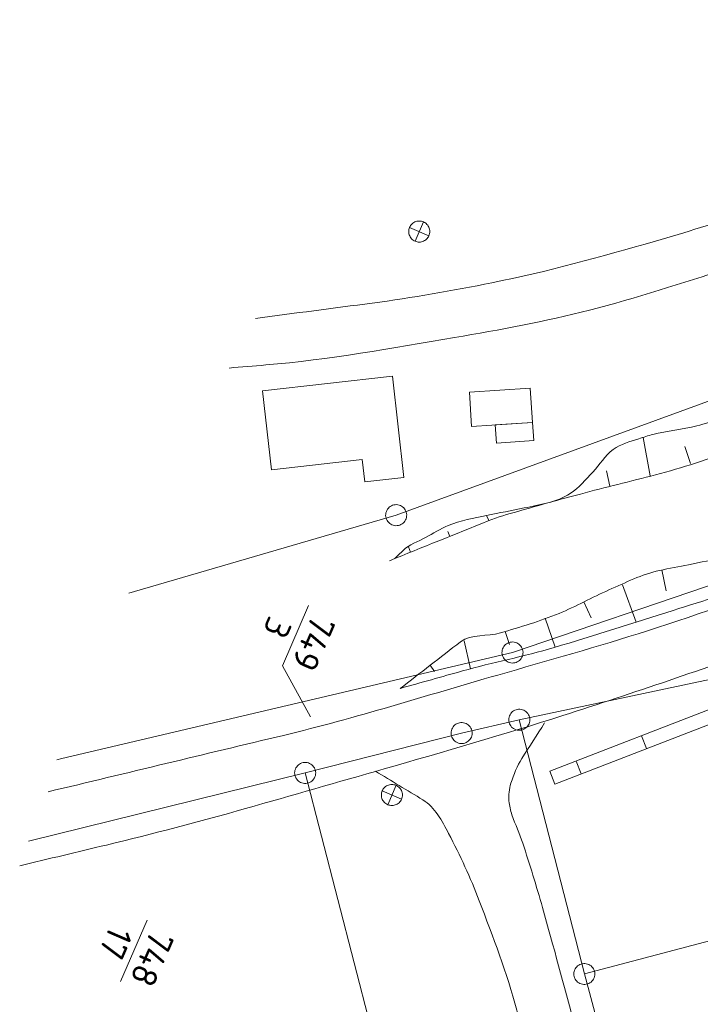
# Model space of a CAD drawing. Header units: metres. Extents: x 3425540 to 3446143, y 5432760 to 5444637.
# Tile 546 of 656: x 3437045 to 3437093, y 5444335 to 5444405. Entities that reach past the tile are written whole.
import ezdxf
from ezdxf.enums import TextEntityAlignment as Align

# ---------------------------------------------------------------- set-up
doc = ezdxf.new("R2010")
doc.units = ezdxf.units.M
for name, color, linetype, lineweight in [('B_Bestand', 9, 'Continuous', 18), ('B_Böschung', 9, 'Continuous', 18), ('B_Flurgrenzen', 9, 'Continuous', 18)]:
    doc.layers.add(name, color=color, linetype=linetype, lineweight=lineweight)
doc.styles.get("Standard").update_dxf_attribs({"font": 'isocpeur.ttf'})

msp = doc.modelspace()

# ---------------------------------------------------------------- linework, layer by layer
at = {"layer": 'B_Bestand'}
for p, q in [((3437073.72, 5444391.054), (3437073.125, 5444389.678)), ((3437072.734, 5444390.664), (3437074.111, 5444390.068)), ((3437156.884, 5444380.609), (3437082.713, 5444351.966)), ((3437157.244, 5444379.676), (3437083.073, 5444351.033)), ((3437089.607, 5444353.571), (3437089.257, 5444354.479)), ((3437084.943, 5444351.77), (3437084.592, 5444352.678)), ((3437083.068, 5444351.046), (3437082.718, 5444351.954)), ((3437071.772, 5444350.956), (3437071.177, 5444349.58)), ((3437070.786, 5444350.566), (3437072.163, 5444349.97))]:
    msp.add_line(p, q, dxfattribs=at)
for points in [[(3437073.125, 5444389.678), (3437073.198, 5444389.65), (3437073.274, 5444389.631), (3437073.352, 5444389.619), (3437073.43, 5444389.616), (3437073.509, 5444389.621), (3437073.586, 5444389.634), (3437073.662, 5444389.655), (3437073.735, 5444389.684), (3437073.804, 5444389.72), (3437073.87, 5444389.764), (3437073.93, 5444389.814), (3437073.985, 5444389.87), (3437074.034, 5444389.932), (3437074.076, 5444389.998), (3437074.111, 5444390.068), (3437074.138, 5444390.142), (3437074.158, 5444390.218), (3437074.169, 5444390.295), (3437074.172, 5444390.374), (3437074.168, 5444390.452), (3437074.154, 5444390.53), (3437074.133, 5444390.605), (3437074.104, 5444390.678), (3437074.068, 5444390.748), (3437074.024, 5444390.813), (3437073.974, 5444390.874), (3437073.918, 5444390.929), (3437073.857, 5444390.977), (3437073.791, 5444391.019), (3437073.72, 5444391.054), (3437073.647, 5444391.082), (3437073.571, 5444391.101), (3437073.493, 5444391.113), (3437073.414, 5444391.116), (3437073.336, 5444391.111), (3437073.259, 5444391.098), (3437073.183, 5444391.077), (3437073.11, 5444391.048), (3437073.041, 5444391.011), (3437072.975, 5444390.968), (3437072.915, 5444390.918), (3437072.86, 5444390.862), (3437072.811, 5444390.8), (3437072.769, 5444390.734), (3437072.734, 5444390.664), (3437072.707, 5444390.59), (3437072.687, 5444390.514), (3437072.676, 5444390.437), (3437072.672, 5444390.358), (3437072.677, 5444390.28), (3437072.691, 5444390.202), (3437072.712, 5444390.127), (3437072.741, 5444390.054), (3437072.777, 5444389.984), (3437072.82, 5444389.919), (3437072.87, 5444389.858), (3437072.926, 5444389.803), (3437072.988, 5444389.755), (3437073.054, 5444389.713), (3437073.124, 5444389.678)], [(3437062.255, 5444379.021), (3437071.517, 5444380.074), (3437072.336, 5444372.872), (3437069.536, 5444372.554), (3437069.355, 5444374.146)], [(3437069.355, 5444374.146), (3437062.893, 5444373.411), (3437062.255, 5444379.021)], [(3437076.989, 5444378.937), (3437081.326, 5444379.232), (3437081.492, 5444376.787)], [(3437081.492, 5444376.787), (3437077.155, 5444376.492), (3437076.989, 5444378.937)], [(3437081.492, 5444376.787), (3437078.84, 5444376.607), (3437078.928, 5444375.314)], [(3437078.928, 5444375.314), (3437081.58, 5444375.494), (3437081.492, 5444376.787)], [(3437071.177, 5444349.58), (3437071.25, 5444349.552), (3437071.326, 5444349.533), (3437071.404, 5444349.521), (3437071.482, 5444349.518), (3437071.561, 5444349.523), (3437071.638, 5444349.536), (3437071.714, 5444349.557), (3437071.787, 5444349.586), (3437071.856, 5444349.622), (3437071.922, 5444349.666), (3437071.982, 5444349.716), (3437072.037, 5444349.772), (3437072.086, 5444349.834), (3437072.128, 5444349.9), (3437072.163, 5444349.97), (3437072.19, 5444350.044), (3437072.21, 5444350.12), (3437072.221, 5444350.197), (3437072.224, 5444350.276), (3437072.22, 5444350.354), (3437072.206, 5444350.432), (3437072.185, 5444350.507), (3437072.156, 5444350.58), (3437072.12, 5444350.65), (3437072.076, 5444350.715), (3437072.026, 5444350.776), (3437071.97, 5444350.831), (3437071.909, 5444350.879), (3437071.843, 5444350.921), (3437071.772, 5444350.956), (3437071.699, 5444350.984), (3437071.623, 5444351.003), (3437071.545, 5444351.015), (3437071.466, 5444351.018), (3437071.388, 5444351.013), (3437071.311, 5444351), (3437071.235, 5444350.979), (3437071.162, 5444350.95), (3437071.093, 5444350.913), (3437071.027, 5444350.87), (3437070.967, 5444350.82), (3437070.912, 5444350.764), (3437070.863, 5444350.702), (3437070.821, 5444350.636), (3437070.786, 5444350.566), (3437070.759, 5444350.492), (3437070.739, 5444350.416), (3437070.728, 5444350.339), (3437070.724, 5444350.26), (3437070.729, 5444350.182), (3437070.743, 5444350.104), (3437070.764, 5444350.029), (3437070.793, 5444349.956), (3437070.829, 5444349.886), (3437070.872, 5444349.821), (3437070.922, 5444349.76), (3437070.978, 5444349.705), (3437071.04, 5444349.657), (3437071.106, 5444349.615), (3437071.176, 5444349.58)]]:
    msp.add_lwpolyline(points, dxfattribs=at)
for points, knots in [([(3437061.752, 5444384.19), (3437064.524, 5444384.552), (3437067.296, 5444384.914), (3437070.068, 5444385.275), (3437072.929, 5444385.648), (3437075.768, 5444386.157), (3437078.601, 5444386.722), (3437082.534, 5444387.507), (3437086.385, 5444388.583), (3437090.243, 5444389.687), (3437094.546, 5444390.919), (3437098.747, 5444392.387), (3437102.969, 5444393.884), (3437105.6, 5444394.817), (3437108.085, 5444395.987), (3437110.562, 5444397.356), (3437112.842, 5444398.617), (3437114.731, 5444400.303), (3437116.347, 5444402.42), (3437117.673, 5444404.158), (3437118.579, 5444405.983), (3437119.312, 5444407.99), (3437119.887, 5444409.564), (3437120.487, 5444411.119), (3437120.613, 5444412.764), (3437120.839, 5444415.721), (3437121.029, 5444418.677), (3437121.184, 5444421.636), (3437121.455, 5444426.82), (3437121.65, 5444432.008), (3437121.978, 5444437.189), (3437122.251, 5444441.497), (3437122.576, 5444445.802), (3437122.917, 5444450.105), (3437123.378, 5444455.918), (3437123.81, 5444461.734), (3437124.363, 5444467.538), (3437124.508, 5444469.057), (3437124.652, 5444470.576), (3437124.797, 5444472.095)], [0, 0, 0, 0, 0.064893, 0.064893, 0.064893, 0.131863, 0.131863, 0.131863, 0.224823, 0.224823, 0.224823, 0.328511, 0.328511, 0.328511, 0.393116, 0.393116, 0.393116, 0.452607, 0.452607, 0.452607, 0.501433, 0.501433, 0.501433, 0.53972, 0.53972, 0.53972, 0.608513, 0.608513, 0.608513, 0.729016, 0.729016, 0.729016, 0.829222, 0.829222, 0.829222, 0.964579, 0.964579, 0.964579, 1, 1, 1, 1]), ([(3437127.761, 5444471.878), (3437127.351, 5444466.863), (3437126.942, 5444461.848), (3437126.532, 5444456.832), (3437126.266, 5444453.575), (3437125.878, 5444450.327), (3437125.664, 5444447.066), (3437125.438, 5444443.619), (3437125.229, 5444440.17), (3437125.014, 5444436.722), (3437124.82, 5444433.619), (3437124.627, 5444430.516), (3437124.437, 5444427.413), (3437124.29, 5444425.005), (3437124.232, 5444422.592), (3437124.148, 5444420.18), (3437124.104, 5444418.927), (3437124.112, 5444417.672), (3437124.076, 5444416.418), (3437124.036, 5444415.015), (3437123.876, 5444413.62), (3437123.715, 5444412.223), (3437123.545, 5444410.749), (3437123.257, 5444409.305), (3437122.774, 5444407.882), (3437122.252, 5444406.346), (3437121.487, 5444404.967), (3437120.68, 5444403.567), (3437119.829, 5444402.092), (3437118.929, 5444400.71), (3437117.86, 5444399.372), (3437116.648, 5444397.856), (3437115.285, 5444396.548), (3437113.666, 5444395.466), (3437111.336, 5444393.909), (3437108.941, 5444392.613), (3437106.363, 5444391.632), (3437102.725, 5444390.248), (3437099.09, 5444388.936), (3437095.392, 5444387.744), (3437092.128, 5444386.692), (3437088.882, 5444385.629), (3437085.557, 5444384.778), (3437082.38, 5444383.966), (3437079.17, 5444383.368), (3437075.94, 5444382.825), (3437071.467, 5444382.073), (3437067.005, 5444381.249), (3437062.49, 5444380.872), (3437061.622, 5444380.8), (3437060.755, 5444380.728), (3437059.887, 5444380.655)], [0, 0, 0, 0, 0.110997, 0.110997, 0.110997, 0.183087, 0.183087, 0.183087, 0.259293, 0.259293, 0.259293, 0.327871, 0.327871, 0.327871, 0.381095, 0.381095, 0.381095, 0.408761, 0.408761, 0.408761, 0.439719, 0.439719, 0.439719, 0.472379, 0.472379, 0.472379, 0.507644, 0.507644, 0.507644, 0.54481, 0.54481, 0.54481, 0.58695, 0.58695, 0.58695, 0.647597, 0.647597, 0.647597, 0.733179, 0.733179, 0.733179, 0.808709, 0.808709, 0.808709, 0.880864, 0.880864, 0.880864, 0.980795, 0.980795, 0.980795, 1, 1, 1, 1]), ([(3437204.363, 5444397.596), (3437203.66, 5444397.807), (3437202.957, 5444398.018), (3437202.254, 5444398.228), (3437201.205, 5444398.542), (3437200.108, 5444398.638), (3437199.019, 5444398.791), (3437197.543, 5444398.999), (3437196.066, 5444399.177), (3437194.588, 5444399.213), (3437192.621, 5444399.261), (3437190.647, 5444399.078), (3437188.681, 5444398.791), (3437185.741, 5444398.362), (3437182.837, 5444397.922), (3437179.96, 5444397.243), (3437178.346, 5444396.862), (3437176.746, 5444396.436), (3437175.136, 5444396.048), (3437171.936, 5444395.278), (3437168.698, 5444394.676), (3437165.501, 5444393.867), (3437163.895, 5444393.461), (3437162.348, 5444392.834), (3437160.86, 5444392.108), (3437158.324, 5444390.872), (3437155.799, 5444389.616), (3437153.264, 5444388.38), (3437150.766, 5444387.162), (3437148.273, 5444385.934), (3437145.766, 5444384.735), (3437142.98, 5444383.404), (3437140.076, 5444382.335), (3437137.257, 5444381.077), (3437133.138, 5444379.24), (3437129.073, 5444377.281), (3437124.95, 5444375.449), (3437120.078, 5444373.285), (3437115.178, 5444371.188), (3437110.202, 5444369.27), (3437107.218, 5444368.12), (3437104.211, 5444367.04), (3437101.201, 5444365.963), (3437097.368, 5444364.592), (3437093.548, 5444363.186), (3437089.667, 5444361.953), (3437086.134, 5444360.831), (3437082.569, 5444359.829), (3437079.008, 5444358.804), (3437073.929, 5444357.343), (3437068.886, 5444355.743), (3437063.747, 5444354.512), (3437058.168, 5444353.176), (3437052.588, 5444351.839), (3437047.009, 5444350.502)], [0, 0, 0, 0, 0.013256, 0.013256, 0.013256, 0.033026, 0.033026, 0.033026, 0.059825, 0.059825, 0.059825, 0.09548, 0.09548, 0.09548, 0.148809, 0.148809, 0.148809, 0.178731, 0.178731, 0.178731, 0.238209, 0.238209, 0.238209, 0.268092, 0.268092, 0.268092, 0.319037, 0.319037, 0.319037, 0.369232, 0.369232, 0.369232, 0.424997, 0.424997, 0.424997, 0.506476, 0.506476, 0.506476, 0.602749, 0.602749, 0.602749, 0.660484, 0.660484, 0.660484, 0.734006, 0.734006, 0.734006, 0.800924, 0.800924, 0.800924, 0.896372, 0.896372, 0.896372, 1, 1, 1, 1]), ([(3437158.463, 5444386.065), (3437156.799, 5444385.268), (3437155.134, 5444384.471), (3437153.47, 5444383.673), (3437151.428, 5444382.695), (3437149.452, 5444381.583), (3437147.422, 5444380.578), (3437144.646, 5444379.204), (3437141.849, 5444377.874), (3437139.002, 5444376.653), (3437134.971, 5444374.924), (3437130.913, 5444373.271), (3437126.835, 5444371.658), (3437122.398, 5444369.904), (3437117.958, 5444368.161), (3437113.497, 5444366.468), (3437108.594, 5444364.608), (3437103.667, 5444362.817), (3437098.729, 5444361.051), (3437093.727, 5444359.263), (3437088.706, 5444357.536), (3437083.644, 5444355.924), (3437079.423, 5444354.58), (3437075.174, 5444353.341), (3437070.915, 5444352.125), (3437064.345, 5444350.249), (3437057.797, 5444348.292), (3437051.153, 5444346.708), (3437049.092, 5444346.217), (3437047.031, 5444345.726), (3437044.97, 5444345.234)], [0, 0, 0, 0, 0.045801, 0.045801, 0.045801, 0.102006, 0.102006, 0.102006, 0.178859, 0.178859, 0.178859, 0.287666, 0.287666, 0.287666, 0.406067, 0.406067, 0.406067, 0.536199, 0.536199, 0.536199, 0.668005, 0.668005, 0.668005, 0.777899, 0.777899, 0.777899, 0.947416, 0.947416, 0.947416, 1, 1, 1, 1]), ([(3437092.748, 5444282.568), (3437092.864, 5444283.884), (3437092.979, 5444285.2), (3437093.095, 5444286.516), (3437093.212, 5444287.85), (3437093.393, 5444289.194), (3437093.306, 5444290.527), (3437093.25, 5444291.373), (3437093.125, 5444292.216), (3437093.024, 5444293.06), (3437092.753, 5444295.314), (3437092.632, 5444297.589), (3437092.179, 5444299.814), (3437091.357, 5444303.849), (3437090.455, 5444307.861), (3437089.584, 5444311.882), (3437088.812, 5444315.447), (3437088.045, 5444319.013), (3437087.263, 5444322.576), (3437086.426, 5444326.393), (3437085.429, 5444330.173), (3437084.453, 5444333.957), (3437083.737, 5444336.735), (3437082.976, 5444339.498), (3437082.202, 5444342.26), (3437081.771, 5444343.796), (3437081.283, 5444345.315), (3437080.796, 5444346.833), (3437080.576, 5444347.521), (3437080.263, 5444348.164), (3437080.023, 5444348.857), (3437079.911, 5444349.179), (3437079.846, 5444349.512), (3437079.812, 5444349.842), (3437079.769, 5444350.26), (3437079.819, 5444350.692), (3437079.953, 5444351.108), (3437080.155, 5444351.736), (3437080.382, 5444352.327), (3437080.727, 5444352.867), (3437081.266, 5444353.712), (3437081.805, 5444354.556), (3437082.344, 5444355.4)], [0, 0, 0, 0, 0.052768, 0.052768, 0.052768, 0.106246, 0.106246, 0.106246, 0.14018, 0.14018, 0.14018, 0.230807, 0.230807, 0.230807, 0.395159, 0.395159, 0.395159, 0.540859, 0.540859, 0.540859, 0.696941, 0.696941, 0.696941, 0.811482, 0.811482, 0.811482, 0.875182, 0.875182, 0.875182, 0.904029, 0.904029, 0.904029, 0.917441, 0.917441, 0.917441, 0.934401, 0.934401, 0.934401, 0.959988, 0.959988, 0.959988, 1, 1, 1, 1]), ([(3437107.438, 5444171.744), (3437106.647, 5444172.115), (3437105.855, 5444172.485), (3437105.064, 5444172.855), (3437104.701, 5444173.025), (3437104.315, 5444173.138), (3437103.939, 5444173.277), (3437103.66, 5444173.381), (3437103.375, 5444173.491), (3437103.095, 5444173.559), (3437102.916, 5444173.603), (3437102.751, 5444173.419), (3437102.602, 5444173.277), (3437101.92, 5444172.626), (3437101.438, 5444171.985), (3437100.985, 5444171.237), (3437100.558, 5444170.532), (3437100.347, 5444169.713), (3437099.859, 5444169.056), (3437099.291, 5444168.292), (3437098.699, 5444167.547), (3437098.101, 5444166.804), (3437097.546, 5444166.116), (3437097.023, 5444165.407), (3437096.413, 5444164.764), (3437094.443, 5444162.686), (3437092.186, 5444160.942), (3437090.015, 5444159.087), (3437089.229, 5444158.415), (3437088.459, 5444157.732), (3437087.624, 5444157.117), (3437086.339, 5444156.172), (3437084.931, 5444155.441), (3437083.545, 5444154.655), (3437083.014, 5444154.354), (3437082.492, 5444154.048), (3437081.927, 5444153.81), (3437081.107, 5444153.466), (3437080.252, 5444153.272), (3437079.395, 5444153.036), (3437078.671, 5444152.837), (3437077.947, 5444152.639), (3437077.215, 5444152.544), (3437075.826, 5444152.364), (3437074.391, 5444152.664), (3437072.995, 5444152.966), (3437071.405, 5444153.31), (3437069.865, 5444153.69), (3437068.353, 5444154.303), (3437066.994, 5444154.855), (3437065.741, 5444155.528), (3437064.484, 5444156.273), (3437063.461, 5444156.879), (3437062.512, 5444157.534), (3437061.601, 5444158.313), (3437060.597, 5444159.172), (3437059.777, 5444160.147), (3437059.069, 5444161.268), (3437058.09, 5444162.818), (3437057.384, 5444164.408), (3437056.748, 5444166.123), (3437056.284, 5444167.375), (3437055.896, 5444168.627), (3437055.763, 5444169.923), (3437055.603, 5444171.482), (3437055.688, 5444173.087), (3437055.973, 5444174.637), (3437056.26, 5444176.202), (3437056.547, 5444177.765), (3437057.028, 5444179.28), (3437057.693, 5444181.376), (3437058.42, 5444183.446), (3437059.068, 5444185.543), (3437060.826, 5444191.231), (3437062.581, 5444196.92), (3437064.341, 5444202.607), (3437067.501, 5444212.819), (3437070.681, 5444223.025), (3437073.826, 5444233.241), (3437075.642, 5444239.141), (3437077.385, 5444245.063), (3437079.172, 5444250.971), (3437082.091, 5444260.622), (3437085.033, 5444270.266), (3437087.961, 5444279.914), (3437088.493, 5444281.668), (3437088.998, 5444283.42), (3437089.508, 5444285.191), (3437089.846, 5444286.365), (3437090.12, 5444287.578), (3437090.141, 5444288.78), (3437090.19, 5444291.6), (3437089.712, 5444294.484), (3437089.085, 5444297.265), (3437088.101, 5444301.629), (3437087.113, 5444305.989), (3437086.131, 5444310.352), (3437085.404, 5444313.578), (3437084.679, 5444316.805), (3437083.952, 5444320.031), (3437082.828, 5444325.02), (3437081.623, 5444329.986), (3437080.365, 5444334.947), (3437079.689, 5444337.612), (3437078.664, 5444340.162), (3437077.694, 5444342.742), (3437077.075, 5444344.389), (3437076.33, 5444345.956), (3437075.513, 5444347.527), (3437075.045, 5444348.427), (3437074.544, 5444349.4), (3437073.685, 5444349.919), (3437072.56, 5444350.6), (3437071.434, 5444351.28), (3437070.309, 5444351.96)], [0, 0, 0, 0, 0.010054, 0.010054, 0.010054, 0.014663, 0.014663, 0.014663, 0.018076, 0.018076, 0.018076, 0.020255, 0.020255, 0.020255, 0.03024, 0.03024, 0.03024, 0.039655, 0.039655, 0.039655, 0.050614, 0.050614, 0.050614, 0.060771, 0.060771, 0.060771, 0.093581, 0.093581, 0.093581, 0.105464, 0.105464, 0.105464, 0.12374, 0.12374, 0.12374, 0.130742, 0.130742, 0.130742, 0.140897, 0.140897, 0.140897, 0.14947, 0.14947, 0.14947, 0.165738, 0.165738, 0.165738, 0.184268, 0.184268, 0.184268, 0.200922, 0.200922, 0.200922, 0.214469, 0.214469, 0.214469, 0.229396, 0.229396, 0.229396, 0.250037, 0.250037, 0.250037, 0.265095, 0.265095, 0.265095, 0.283195, 0.283195, 0.283195, 0.301459, 0.301459, 0.301459, 0.326725, 0.326725, 0.326725, 0.395234, 0.395234, 0.395234, 0.518245, 0.518245, 0.518245, 0.589278, 0.589278, 0.589278, 0.705305, 0.705305, 0.705305, 0.726399, 0.726399, 0.726399, 0.740378, 0.740378, 0.740378, 0.773176, 0.773176, 0.773176, 0.824639, 0.824639, 0.824639, 0.862695, 0.862695, 0.862695, 0.921542, 0.921542, 0.921542, 0.953149, 0.953149, 0.953149, 0.97332, 0.97332, 0.97332, 0.984868, 0.984868, 0.984868, 1, 1, 1, 1])]:
    msp.add_open_spline(points, degree=3, knots=knots, dxfattribs=at)
at = {"layer": 'B_Böschung'}
for p, q in [((3437089.862, 5444372.991), (3437089.361, 5444375.719)), ((3437092.729, 5444373.862), (3437092.333, 5444375.078)), ((3437086.992, 5444372.237), (3437086.76, 5444373.341)), ((3437078.378, 5444369.792), (3437078.223, 5444370.164)), ((3437075.595, 5444368.672), (3437075.457, 5444369.014)), ((3437072.811, 5444367.552), (3437072.657, 5444367.936)), ((3437071.294, 5444366.942), (3437071.679, 5444367.097)), ((3437090.703, 5444366.281), (3437090.995, 5444364.809)), ((3437087.895, 5444365.232), (3437088.866, 5444362.572)), ((3437085.151, 5444364.024), (3437085.676, 5444362.882)), ((3437082.391, 5444362.86), (3437083.107, 5444360.788)), ((3437079.545, 5444361.911), (3437079.861, 5444360.967)), ((3437076.625, 5444361.232), (3437077.083, 5444359.243)), ((3437074.203, 5444359.502), (3437074.513, 5444359.064)), ((3437072.055, 5444357.838), (3437072.076, 5444357.854))]:
    msp.add_line(p, q, dxfattribs=at)
for points, knots in [([(3437236.573, 5444511.625), (3437235.987, 5444511.447), (3437235.402, 5444511.269), (3437234.816, 5444511.09), (3437233.799, 5444510.781), (3437233.092, 5444509.776), (3437232.524, 5444508.874), (3437231.98, 5444508.011), (3437231.462, 5444507.136), (3437230.92, 5444506.275), (3437230.39, 5444505.432), (3437229.841, 5444504.602), (3437229.315, 5444503.753), (3437228.816, 5444502.947), (3437228.443, 5444502.065), (3437228.169, 5444501.155), (3437227.667, 5444499.486), (3437227.25, 5444497.808), (3437226.871, 5444496.111), (3437226.542, 5444494.637), (3437226.228, 5444493.162), (3437225.954, 5444491.679), (3437225.692, 5444490.266), (3437225.683, 5444488.815), (3437225.419, 5444487.399), (3437225.125, 5444485.822), (3437224.668, 5444484.29), (3437224.2, 5444482.751), (3437223.835, 5444481.551), (3437223.459, 5444480.367), (3437222.901, 5444479.235), (3437222.084, 5444477.576), (3437221.07, 5444476.066), (3437219.998, 5444474.573), (3437218.446, 5444472.414), (3437216.921, 5444470.255), (3437215.191, 5444468.244), (3437213.542, 5444466.327), (3437211.871, 5444464.437), (3437210.149, 5444462.589), (3437207.772, 5444460.04), (3437205.407, 5444457.481), (3437202.985, 5444454.975), (3437200.269, 5444452.165), (3437197.527, 5444449.379), (3437194.811, 5444446.568), (3437191.67, 5444443.317), (3437188.528, 5444440.065), (3437185.415, 5444436.786), (3437183.645, 5444434.922), (3437181.905, 5444433.029), (3437180.156, 5444431.146), (3437178.77, 5444429.654), (3437177.423, 5444428.126), (3437176.031, 5444426.637), (3437173.877, 5444424.333), (3437171.542, 5444422.214), (3437169.231, 5444420.065), (3437167.118, 5444418.101), (3437164.962, 5444416.2), (3437162.75, 5444414.344), (3437160.822, 5444412.727), (3437158.824, 5444411.212), (3437156.715, 5444409.835), (3437154.672, 5444408.502), (3437152.588, 5444407.254), (3437150.451, 5444406.09), (3437148.019, 5444404.765), (3437145.537, 5444403.537), (3437143.117, 5444402.193), (3437140.764, 5444400.887), (3437138.441, 5444399.527), (3437136.089, 5444398.219), (3437133.093, 5444396.554), (3437130.093, 5444394.899), (3437127.033, 5444393.353), (3437123.89, 5444391.766), (3437120.646, 5444390.391), (3437117.484, 5444388.844), (3437115.335, 5444387.793), (3437113.191, 5444386.734), (3437111.066, 5444385.635), (3437110.448, 5444385.316), (3437109.846, 5444384.968), (3437109.233, 5444384.641), (3437107.625, 5444383.785), (3437105.888, 5444383.164), (3437104.344, 5444382.195), (3437103.344, 5444381.568), (3437102.358, 5444380.92), (3437101.364, 5444380.284), (3437100.525, 5444379.748), (3437099.686, 5444379.211), (3437098.843, 5444378.679), (3437098.11, 5444378.217), (3437097.288, 5444377.92), (3437096.475, 5444377.609), (3437095.394, 5444377.195), (3437094.306, 5444376.828), (3437093.19, 5444376.539), (3437092.159, 5444376.272), (3437091.089, 5444376.194), (3437090.058, 5444375.928), (3437089.722, 5444375.842), (3437089.395, 5444375.731), (3437089.065, 5444375.622), (3437088.434, 5444375.414), (3437087.778, 5444375.265), (3437087.231, 5444374.858), (3437086.635, 5444374.416), (3437086.283, 5444373.771), (3437085.78, 5444373.253), (3437085.265, 5444372.723), (3437084.827, 5444372.137), (3437084.18, 5444371.722), (3437083.172, 5444371.076), (3437082.013, 5444370.934), (3437080.887, 5444370.694), (3437080, 5444370.505), (3437079.108, 5444370.359), (3437078.223, 5444370.164), (3437077.298, 5444369.961), (3437076.36, 5444369.808), (3437075.48, 5444369.437), (3437074.918, 5444369.2), (3437074.406, 5444368.886), (3437073.875, 5444368.596), (3437073.333, 5444368.3), (3437072.71, 5444368.111), (3437072.271, 5444367.679), (3437072.074, 5444367.485), (3437071.876, 5444367.291), (3437071.679, 5444367.097)], [0, 0, 0, 0, 0.008033, 0.008033, 0.008033, 0.021976, 0.021976, 0.021976, 0.035334, 0.035334, 0.035334, 0.048409, 0.048409, 0.048409, 0.060828, 0.060828, 0.060828, 0.083607, 0.083607, 0.083607, 0.103402, 0.103402, 0.103402, 0.122267, 0.122267, 0.122267, 0.143283, 0.143283, 0.143283, 0.159677, 0.159677, 0.159677, 0.183697, 0.183697, 0.183697, 0.218457, 0.218457, 0.218457, 0.251593, 0.251593, 0.251593, 0.297317, 0.297317, 0.297317, 0.348601, 0.348601, 0.348601, 0.407924, 0.407924, 0.407924, 0.441651, 0.441651, 0.441651, 0.46838, 0.46838, 0.46838, 0.50974, 0.50974, 0.50974, 0.54755, 0.54755, 0.54755, 0.580499, 0.580499, 0.580499, 0.612418, 0.612418, 0.612418, 0.648742, 0.648742, 0.648742, 0.684053, 0.684053, 0.684053, 0.729017, 0.729017, 0.729017, 0.775203, 0.775203, 0.775203, 0.806586, 0.806586, 0.806586, 0.815706, 0.815706, 0.815706, 0.839616, 0.839616, 0.839616, 0.855099, 0.855099, 0.855099, 0.86817, 0.86817, 0.86817, 0.879535, 0.879535, 0.879535, 0.894645, 0.894645, 0.894645, 0.908602, 0.908602, 0.908602, 0.913146, 0.913146, 0.913146, 0.921836, 0.921836, 0.921836, 0.931299, 0.931299, 0.931299, 0.940984, 0.940984, 0.940984, 0.956072, 0.956072, 0.956072, 0.967952, 0.967952, 0.967952, 0.980363, 0.980363, 0.980363, 0.988288, 0.988288, 0.988288, 0.996369, 0.996369, 0.996369, 1, 1, 1, 1]), ([(3437236.66, 5444510.32), (3437236.635, 5444509.836), (3437236.609, 5444509.352), (3437236.584, 5444508.868), (3437236.549, 5444508.2), (3437236.153, 5444507.598), (3437235.972, 5444506.957), (3437235.795, 5444506.33), (3437235.756, 5444505.662), (3437235.514, 5444505.046), (3437235.219, 5444504.295), (3437234.756, 5444503.635), (3437234.292, 5444502.983), (3437233.709, 5444502.165), (3437233.117, 5444501.356), (3437232.535, 5444500.538), (3437231.993, 5444499.778), (3437231.458, 5444499.017), (3437230.93, 5444498.245), (3437230.407, 5444497.481), (3437230.053, 5444496.619), (3437229.784, 5444495.723), (3437229.557, 5444494.967), (3437229.417, 5444494.205), (3437229.326, 5444493.43), (3437229.242, 5444492.719), (3437229.27, 5444491.999), (3437229.173, 5444491.29), (3437229.032, 5444490.26), (3437228.853, 5444489.237), (3437228.562, 5444488.234), (3437228.059, 5444486.503), (3437227.49, 5444484.814), (3437226.883, 5444483.123), (3437226.522, 5444482.12), (3437226.153, 5444481.126), (3437225.737, 5444480.143), (3437225.025, 5444478.461), (3437224.178, 5444476.853), (3437223.293, 5444475.252), (3437222.64, 5444474.071), (3437222.001, 5444472.878), (3437221.158, 5444471.83), (3437220.397, 5444470.884), (3437219.632, 5444469.943), (3437218.866, 5444469.002), (3437218.077, 5444468.034), (3437217.286, 5444467.067), (3437216.498, 5444466.098), (3437215.657, 5444465.065), (3437214.818, 5444464.028), (3437214.07, 5444462.923), (3437213.383, 5444461.909), (3437212.809, 5444460.827), (3437212.16, 5444459.79), (3437211.387, 5444458.556), (3437210.671, 5444457.286), (3437209.792, 5444456.121), (3437208.809, 5444454.819), (3437207.716, 5444453.616), (3437206.66, 5444452.377), (3437205.675, 5444451.223), (3437204.722, 5444450.044), (3437203.68, 5444448.938), (3437202.285, 5444447.458), (3437200.753, 5444446.123), (3437199.257, 5444444.75), (3437198.22, 5444443.799), (3437197.157, 5444442.877), (3437196.125, 5444441.922), (3437195.279, 5444441.14), (3437194.511, 5444440.274), (3437193.68, 5444439.477), (3437192.69, 5444438.528), (3437191.53, 5444437.767), (3437190.548, 5444436.802), (3437189.916, 5444436.181), (3437189.342, 5444435.51), (3437188.791, 5444434.815), (3437188.077, 5444433.915), (3437187.364, 5444433.019), (3437186.728, 5444432.064), (3437186.156, 5444431.205), (3437185.615, 5444430.328), (3437185.048, 5444429.466), (3437184.422, 5444428.516), (3437183.791, 5444427.571), (3437183.138, 5444426.637), (3437182.453, 5444425.658), (3437181.691, 5444424.731), (3437180.846, 5444423.886), (3437179.945, 5444422.986), (3437179.028, 5444422.108), (3437178.107, 5444421.23), (3437176.893, 5444420.074), (3437175.682, 5444418.919), (3437174.44, 5444417.791), (3437173.054, 5444416.533), (3437171.554, 5444415.41), (3437170.009, 5444414.352), (3437166.664, 5444412.062), (3437163.289, 5444409.838), (3437159.848, 5444407.704), (3437156.229, 5444405.46), (3437152.599, 5444403.241), (3437148.938, 5444401.066), (3437146.064, 5444399.359), (3437143.176, 5444397.678), (3437140.229, 5444396.099), (3437136.621, 5444394.167), (3437132.889, 5444392.486), (3437129.251, 5444390.613), (3437126.859, 5444389.382), (3437124.467, 5444388.154), (3437122.146, 5444386.792), (3437121.018, 5444386.13), (3437119.966, 5444385.352), (3437118.861, 5444384.653), (3437117.863, 5444384.023), (3437116.873, 5444383.386), (3437115.824, 5444382.834), (3437114.281, 5444382.022), (3437112.655, 5444381.407), (3437111.012, 5444380.847), (3437109.662, 5444380.388), (3437108.313, 5444379.929), (3437106.963, 5444379.47), (3437105.461, 5444378.96), (3437103.957, 5444378.453), (3437102.455, 5444377.942), (3437101.492, 5444377.615), (3437100.562, 5444377.199), (3437099.629, 5444376.795), (3437098.343, 5444376.238), (3437097.19, 5444375.406), (3437095.885, 5444374.885), (3437094.043, 5444374.149), (3437092.154, 5444373.559), (3437090.24, 5444373.055), (3437088.462, 5444372.587), (3437086.675, 5444372.164), (3437084.9, 5444371.688), (3437083.41, 5444371.289), (3437081.924, 5444370.88), (3437080.441, 5444370.454), (3437079.727, 5444370.249), (3437079.011, 5444370.046), (3437078.322, 5444369.769), (3437075.979, 5444368.827), (3437073.637, 5444367.885), (3437071.294, 5444366.942)], [0, 0, 0, 0, 0.006334, 0.006334, 0.006334, 0.015075, 0.015075, 0.015075, 0.023636, 0.023636, 0.023636, 0.034081, 0.034081, 0.034081, 0.047196, 0.047196, 0.047196, 0.059389, 0.059389, 0.059389, 0.071457, 0.071457, 0.071457, 0.081643, 0.081643, 0.081643, 0.090989, 0.090989, 0.090989, 0.104565, 0.104565, 0.104565, 0.128, 0.128, 0.128, 0.141908, 0.141908, 0.141908, 0.165726, 0.165726, 0.165726, 0.183297, 0.183297, 0.183297, 0.199154, 0.199154, 0.199154, 0.215477, 0.215477, 0.215477, 0.232889, 0.232889, 0.232889, 0.248873, 0.248873, 0.248873, 0.267896, 0.267896, 0.267896, 0.28916, 0.28916, 0.28916, 0.308983, 0.308983, 0.308983, 0.335517, 0.335517, 0.335517, 0.3539, 0.3539, 0.3539, 0.368962, 0.368962, 0.368962, 0.386905, 0.386905, 0.386905, 0.398459, 0.398459, 0.398459, 0.413439, 0.413439, 0.413439, 0.426916, 0.426916, 0.426916, 0.441786, 0.441786, 0.441786, 0.457384, 0.457384, 0.457384, 0.474004, 0.474004, 0.474004, 0.495904, 0.495904, 0.495904, 0.520338, 0.520338, 0.520338, 0.573234, 0.573234, 0.573234, 0.628865, 0.628865, 0.628865, 0.67254, 0.67254, 0.67254, 0.726002, 0.726002, 0.726002, 0.761144, 0.761144, 0.761144, 0.778221, 0.778221, 0.778221, 0.793642, 0.793642, 0.793642, 0.816321, 0.816321, 0.816321, 0.834951, 0.834951, 0.834951, 0.855687, 0.855687, 0.855687, 0.868973, 0.868973, 0.868973, 0.887282, 0.887282, 0.887282, 0.913133, 0.913133, 0.913133, 0.937145, 0.937145, 0.937145, 0.957299, 0.957299, 0.957299, 0.967001, 0.967001, 0.967001, 1, 1, 1, 1]), ([(3437200.03, 5444401.435), (3437198.71, 5444401.876), (3437197.39, 5444402.316), (3437196.07, 5444402.756), (3437195.514, 5444402.942), (3437194.918, 5444402.98), (3437194.333, 5444403.034), (3437193.662, 5444403.096), (3437192.988, 5444403.144), (3437192.318, 5444403.103), (3437191.645, 5444403.062), (3437190.972, 5444402.995), (3437190.303, 5444402.895), (3437187.676, 5444402.505), (3437185.059, 5444402.125), (3437182.452, 5444401.644), (3437179.668, 5444401.131), (3437176.889, 5444400.605), (3437174.115, 5444400.045), (3437171.362, 5444399.489), (3437168.617, 5444398.893), (3437165.866, 5444398.325), (3437165.127, 5444398.173), (3437164.382, 5444398.059), (3437163.642, 5444397.908), (3437162.924, 5444397.762), (3437162.22, 5444397.534), (3437161.558, 5444397.213), (3437159.927, 5444396.423), (3437158.345, 5444395.581), (3437156.764, 5444394.711), (3437155.6, 5444394.071), (3437154.439, 5444393.43), (3437153.29, 5444392.765), (3437151.533, 5444391.748), (3437149.92, 5444390.493), (3437148.149, 5444389.498), (3437146.97, 5444388.836), (3437145.765, 5444388.228), (3437144.552, 5444387.632), (3437143.1, 5444386.919), (3437141.653, 5444386.204), (3437140.175, 5444385.547), (3437139.026, 5444385.037), (3437137.864, 5444384.562), (3437136.701, 5444384.088), (3437134.928, 5444383.366), (3437133.102, 5444382.778), (3437131.351, 5444382.003), (3437130.346, 5444381.559), (3437129.363, 5444381.068), (3437128.364, 5444380.612), (3437126.676, 5444379.842), (3437124.963, 5444379.126), (3437123.292, 5444378.319), (3437121.117, 5444377.268), (3437118.952, 5444376.197), (3437116.781, 5444375.139), (3437115.161, 5444374.35), (3437113.539, 5444373.564), (3437111.918, 5444372.775), (3437110.632, 5444372.15), (3437109.392, 5444371.444), (3437108.096, 5444370.829), (3437106.125, 5444369.894), (3437104.016, 5444369.313), (3437101.913, 5444368.744), (3437100.528, 5444368.369), (3437099.148, 5444367.989), (3437097.745, 5444367.701), (3437096.032, 5444367.349), (3437094.317, 5444367.004), (3437092.603, 5444366.658), (3437091.914, 5444366.519), (3437091.223, 5444366.392), (3437090.535, 5444366.248), (3437089.271, 5444365.984), (3437088.107, 5444365.373), (3437086.922, 5444364.858), (3437085.723, 5444364.337), (3437084.589, 5444363.69), (3437083.379, 5444363.19), (3437082.021, 5444362.63), (3437080.608, 5444362.231), (3437079.211, 5444361.799), (3437078.283, 5444361.513), (3437077.131, 5444361.77), (3437076.362, 5444361.174), (3437074.926, 5444360.062), (3437073.491, 5444358.95), (3437072.055, 5444357.838)], [0, 0, 0, 0, 0.030312, 0.030312, 0.030312, 0.043086, 0.043086, 0.043086, 0.057726, 0.057726, 0.057726, 0.072435, 0.072435, 0.072435, 0.130162, 0.130162, 0.130162, 0.191803, 0.191803, 0.191803, 0.252989, 0.252989, 0.252989, 0.269419, 0.269419, 0.269419, 0.285371, 0.285371, 0.285371, 0.324637, 0.324637, 0.324637, 0.353551, 0.353551, 0.353551, 0.397781, 0.397781, 0.397781, 0.427205, 0.427205, 0.427205, 0.462409, 0.462409, 0.462409, 0.489769, 0.489769, 0.489769, 0.531463, 0.531463, 0.531463, 0.555389, 0.555389, 0.555389, 0.595806, 0.595806, 0.595806, 0.648422, 0.648422, 0.648422, 0.687685, 0.687685, 0.687685, 0.718827, 0.718827, 0.718827, 0.766208, 0.766208, 0.766208, 0.797406, 0.797406, 0.797406, 0.835504, 0.835504, 0.835504, 0.850812, 0.850812, 0.850812, 0.878922, 0.878922, 0.878922, 0.907357, 0.907357, 0.907357, 0.939262, 0.939262, 0.939262, 0.960442, 0.960442, 0.960442, 1, 1, 1, 1]), ([(3437200.168, 5444400.182), (3437197.922, 5444400.136), (3437195.675, 5444400.09), (3437193.429, 5444400.043), (3437190.667, 5444399.986), (3437187.884, 5444400.027), (3437185.161, 5444399.487), (3437182.402, 5444398.941), (3437179.693, 5444398.296), (3437176.963, 5444397.68), (3437174.652, 5444397.159), (3437172.337, 5444396.663), (3437170.035, 5444396.099), (3437167.678, 5444395.522), (3437165.393, 5444394.7), (3437163.087, 5444393.944), (3437161.248, 5444393.342), (3437159.423, 5444392.712), (3437157.598, 5444392.067), (3437156.794, 5444391.783), (3437156.002, 5444391.475), (3437155.236, 5444391.094), (3437154.339, 5444390.649), (3437153.505, 5444390.104), (3437152.666, 5444389.565), (3437151.753, 5444388.979), (3437150.917, 5444388.282), (3437149.986, 5444387.721), (3437147.913, 5444386.473), (3437145.74, 5444385.419), (3437143.524, 5444384.454), (3437138.842, 5444382.416), (3437134.011, 5444380.752), (3437129.351, 5444378.686), (3437124.599, 5444376.58), (3437120.036, 5444374.049), (3437115.248, 5444372.014), (3437111.763, 5444370.533), (3437108.241, 5444369.15), (3437104.687, 5444367.843), (3437102.472, 5444367.029), (3437100.262, 5444366.207), (3437098.018, 5444365.48), (3437095.85, 5444364.778), (3437093.678, 5444364.092), (3437091.505, 5444363.405), (3437088.683, 5444362.514), (3437085.864, 5444361.614), (3437083.029, 5444360.764), (3437080.876, 5444360.119), (3437078.661, 5444359.704), (3437076.498, 5444359.096), (3437075.024, 5444358.682), (3437073.55, 5444358.268), (3437072.076, 5444357.854)], [0, 0, 0, 0, 0.049554, 0.049554, 0.049554, 0.110475, 0.110475, 0.110475, 0.17219, 0.17219, 0.17219, 0.224432, 0.224432, 0.224432, 0.277912, 0.277912, 0.277912, 0.32056, 0.32056, 0.32056, 0.33934, 0.33934, 0.33934, 0.361325, 0.361325, 0.361325, 0.385241, 0.385241, 0.385241, 0.438474, 0.438474, 0.438474, 0.550967, 0.550967, 0.550967, 0.665665, 0.665665, 0.665665, 0.749142, 0.749142, 0.749142, 0.801157, 0.801157, 0.801157, 0.85141, 0.85141, 0.85141, 0.916678, 0.916678, 0.916678, 0.966233, 0.966233, 0.966233, 1, 1, 1, 1])]:
    msp.add_open_spline(points, degree=3, knots=knots, dxfattribs=at)
at = {"layer": 'B_Flurgrenzen'}
for p, q in [((3437071.781, 5444370.182), (3437108.825, 5444383.694)), ((3437111.101, 5444370.972), (3437080.064, 5444360.411)), ((3437053.153, 5444364.761), (3437071.781, 5444370.182)), ((3437053.153, 5444364.761), (3437052.733, 5444364.631)), ((3437065.532, 5444363.763), (3437063.674, 5444359.471)), ((3437080.064, 5444360.411), (3437047.973, 5444352.872)), ((3437063.674, 5444359.471), (3437065.673, 5444355.82)), ((3437096.973, 5444359.097), (3437080.545, 5444355.621)), ((3437080.545, 5444355.621), (3437076.437, 5444354.673)), ((3437080.545, 5444355.621), (3437085.178, 5444337.531)), ((3437076.437, 5444354.673), (3437065.297, 5444351.838)), ((3437085.178, 5444337.531), (3437143.581, 5444352.931)), ((3437047.604, 5444352.779), (3437047.973, 5444352.872)), ((3437065.297, 5444351.838), (3437045.604, 5444346.992)), ((3437065.297, 5444351.838), (3437070.208, 5444332.832)), ((3437054.051, 5444341.355), (3437052.159, 5444336.985)), ((3437085.178, 5444337.531), (3437090.047, 5444319.549))]:
    msp.add_line(p, q, dxfattribs=at)
for points in [[(3437071.482, 5444369.493), (3437071.572, 5444369.461), (3437071.66, 5444369.442), (3437071.758, 5444369.432), (3437071.851, 5444369.437), (3437071.942, 5444369.455), (3437072.036, 5444369.479), (3437072.122, 5444369.512), (3437072.201, 5444369.562), (3437072.277, 5444369.619), (3437072.339, 5444369.688), (3437072.396, 5444369.76), (3437072.445, 5444369.842), (3437072.482, 5444369.929), (3437072.509, 5444370.02), (3437072.523, 5444370.111), (3437072.531, 5444370.204), (3437072.52, 5444370.299), (3437072.502, 5444370.39), (3437072.468, 5444370.476), (3437072.421, 5444370.56), (3437072.372, 5444370.64), (3437072.313, 5444370.711), (3437072.238, 5444370.775), (3437072.163, 5444370.827), (3437072.079, 5444370.87), (3437071.99, 5444370.902), (3437071.902, 5444370.921), (3437071.803, 5444370.931), (3437071.711, 5444370.926), (3437071.619, 5444370.908), (3437071.526, 5444370.884), (3437071.44, 5444370.851), (3437071.361, 5444370.801), (3437071.285, 5444370.744), (3437071.222, 5444370.675), (3437071.165, 5444370.603), (3437071.117, 5444370.521), (3437071.079, 5444370.434), (3437071.053, 5444370.343), (3437071.039, 5444370.252), (3437071.031, 5444370.159), (3437071.041, 5444370.064), (3437071.06, 5444369.973), (3437071.093, 5444369.887), (3437071.14, 5444369.803), (3437071.19, 5444369.723), (3437071.249, 5444369.653), (3437071.324, 5444369.588), (3437071.398, 5444369.536), (3437071.482, 5444369.493)], [(3437079.765, 5444359.722), (3437079.855, 5444359.69), (3437079.943, 5444359.671), (3437080.041, 5444359.661), (3437080.134, 5444359.666), (3437080.225, 5444359.684), (3437080.319, 5444359.708), (3437080.405, 5444359.741), (3437080.484, 5444359.791), (3437080.56, 5444359.848), (3437080.622, 5444359.917), (3437080.679, 5444359.989), (3437080.728, 5444360.071), (3437080.765, 5444360.158), (3437080.792, 5444360.249), (3437080.806, 5444360.34), (3437080.814, 5444360.433), (3437080.803, 5444360.528), (3437080.785, 5444360.619), (3437080.751, 5444360.705), (3437080.704, 5444360.789), (3437080.655, 5444360.869), (3437080.596, 5444360.94), (3437080.521, 5444361.004), (3437080.446, 5444361.056), (3437080.362, 5444361.099), (3437080.273, 5444361.131), (3437080.185, 5444361.15), (3437080.086, 5444361.16), (3437079.994, 5444361.155), (3437079.902, 5444361.137), (3437079.809, 5444361.113), (3437079.723, 5444361.08), (3437079.644, 5444361.03), (3437079.568, 5444360.973), (3437079.505, 5444360.904), (3437079.448, 5444360.832), (3437079.4, 5444360.75), (3437079.362, 5444360.663), (3437079.336, 5444360.572), (3437079.322, 5444360.481), (3437079.314, 5444360.388), (3437079.324, 5444360.293), (3437079.343, 5444360.202), (3437079.376, 5444360.116), (3437079.423, 5444360.032), (3437079.473, 5444359.952), (3437079.532, 5444359.882), (3437079.607, 5444359.817), (3437079.681, 5444359.765), (3437079.765, 5444359.722)], [(3437081.295, 5444355.621), (3437081.289, 5444355.715), (3437081.271, 5444355.804), (3437081.242, 5444355.899), (3437081.201, 5444355.981), (3437081.147, 5444356.058), (3437081.088, 5444356.135), (3437081.023, 5444356.2), (3437080.947, 5444356.253), (3437080.864, 5444356.3), (3437080.775, 5444356.33), (3437080.687, 5444356.353), (3437080.592, 5444356.365), (3437080.498, 5444356.365), (3437080.403, 5444356.353), (3437080.315, 5444356.33), (3437080.226, 5444356.3), (3437080.143, 5444356.253), (3437080.067, 5444356.2), (3437080.002, 5444356.135), (3437079.943, 5444356.058), (3437079.889, 5444355.981), (3437079.848, 5444355.899), (3437079.819, 5444355.804), (3437079.801, 5444355.715), (3437079.795, 5444355.621), (3437079.801, 5444355.527), (3437079.819, 5444355.438), (3437079.848, 5444355.343), (3437079.889, 5444355.261), (3437079.943, 5444355.184), (3437080.002, 5444355.107), (3437080.067, 5444355.042), (3437080.143, 5444354.989), (3437080.226, 5444354.942), (3437080.315, 5444354.912), (3437080.403, 5444354.889), (3437080.498, 5444354.877), (3437080.592, 5444354.877), (3437080.687, 5444354.889), (3437080.775, 5444354.912), (3437080.864, 5444354.942), (3437080.947, 5444354.989), (3437081.023, 5444355.042), (3437081.088, 5444355.107), (3437081.147, 5444355.184), (3437081.201, 5444355.261), (3437081.242, 5444355.343), (3437081.271, 5444355.438), (3437081.289, 5444355.527), (3437081.295, 5444355.621)], [(3437077.187, 5444354.673), (3437077.181, 5444354.767), (3437077.163, 5444354.856), (3437077.134, 5444354.951), (3437077.093, 5444355.033), (3437077.039, 5444355.11), (3437076.98, 5444355.187), (3437076.915, 5444355.252), (3437076.839, 5444355.305), (3437076.756, 5444355.352), (3437076.667, 5444355.382), (3437076.579, 5444355.405), (3437076.484, 5444355.417), (3437076.39, 5444355.417), (3437076.295, 5444355.405), (3437076.207, 5444355.382), (3437076.118, 5444355.352), (3437076.035, 5444355.305), (3437075.959, 5444355.252), (3437075.894, 5444355.187), (3437075.835, 5444355.11), (3437075.781, 5444355.033), (3437075.74, 5444354.951), (3437075.711, 5444354.856), (3437075.693, 5444354.767), (3437075.687, 5444354.673), (3437075.693, 5444354.579), (3437075.711, 5444354.49), (3437075.74, 5444354.395), (3437075.781, 5444354.313), (3437075.835, 5444354.236), (3437075.894, 5444354.159), (3437075.959, 5444354.094), (3437076.035, 5444354.041), (3437076.118, 5444353.994), (3437076.207, 5444353.964), (3437076.295, 5444353.941), (3437076.39, 5444353.929), (3437076.484, 5444353.929), (3437076.579, 5444353.941), (3437076.667, 5444353.964), (3437076.756, 5444353.994), (3437076.839, 5444354.041), (3437076.915, 5444354.094), (3437076.98, 5444354.159), (3437077.039, 5444354.236), (3437077.093, 5444354.313), (3437077.134, 5444354.395), (3437077.163, 5444354.49), (3437077.181, 5444354.579), (3437077.187, 5444354.673)], [(3437066.047, 5444351.838), (3437066.041, 5444351.932), (3437066.023, 5444352.021), (3437065.994, 5444352.116), (3437065.953, 5444352.198), (3437065.899, 5444352.275), (3437065.84, 5444352.352), (3437065.775, 5444352.417), (3437065.699, 5444352.47), (3437065.616, 5444352.517), (3437065.527, 5444352.547), (3437065.439, 5444352.57), (3437065.344, 5444352.582), (3437065.25, 5444352.582), (3437065.155, 5444352.57), (3437065.067, 5444352.547), (3437064.978, 5444352.517), (3437064.895, 5444352.47), (3437064.819, 5444352.417), (3437064.754, 5444352.352), (3437064.695, 5444352.275), (3437064.641, 5444352.198), (3437064.6, 5444352.116), (3437064.571, 5444352.021), (3437064.553, 5444351.932), (3437064.547, 5444351.838), (3437064.553, 5444351.744), (3437064.571, 5444351.655), (3437064.6, 5444351.56), (3437064.641, 5444351.478), (3437064.695, 5444351.401), (3437064.754, 5444351.324), (3437064.819, 5444351.259), (3437064.895, 5444351.206), (3437064.978, 5444351.159), (3437065.067, 5444351.129), (3437065.155, 5444351.106), (3437065.25, 5444351.094), (3437065.344, 5444351.094), (3437065.439, 5444351.106), (3437065.527, 5444351.129), (3437065.616, 5444351.159), (3437065.699, 5444351.206), (3437065.775, 5444351.259), (3437065.84, 5444351.324), (3437065.899, 5444351.401), (3437065.953, 5444351.478), (3437065.994, 5444351.56), (3437066.023, 5444351.655), (3437066.041, 5444351.744), (3437066.047, 5444351.838)], [(3437085.928, 5444337.531), (3437085.922, 5444337.625), (3437085.904, 5444337.714), (3437085.875, 5444337.809), (3437085.834, 5444337.891), (3437085.78, 5444337.968), (3437085.721, 5444338.045), (3437085.656, 5444338.11), (3437085.58, 5444338.163), (3437085.497, 5444338.21), (3437085.408, 5444338.24), (3437085.32, 5444338.263), (3437085.225, 5444338.275), (3437085.131, 5444338.275), (3437085.036, 5444338.263), (3437084.948, 5444338.24), (3437084.859, 5444338.21), (3437084.776, 5444338.163), (3437084.7, 5444338.11), (3437084.635, 5444338.045), (3437084.576, 5444337.968), (3437084.522, 5444337.891), (3437084.481, 5444337.809), (3437084.452, 5444337.714), (3437084.434, 5444337.625), (3437084.428, 5444337.531), (3437084.434, 5444337.437), (3437084.452, 5444337.348), (3437084.481, 5444337.253), (3437084.522, 5444337.171), (3437084.576, 5444337.094), (3437084.635, 5444337.017), (3437084.7, 5444336.952), (3437084.776, 5444336.899), (3437084.859, 5444336.852), (3437084.948, 5444336.822), (3437085.036, 5444336.799), (3437085.131, 5444336.787), (3437085.225, 5444336.787), (3437085.32, 5444336.799), (3437085.408, 5444336.822), (3437085.497, 5444336.852), (3437085.58, 5444336.899), (3437085.656, 5444336.952), (3437085.721, 5444337.017), (3437085.78, 5444337.094), (3437085.834, 5444337.171), (3437085.875, 5444337.253), (3437085.904, 5444337.348), (3437085.922, 5444337.437), (3437085.928, 5444337.531)]]:
    msp.add_lwpolyline(points, dxfattribs=at)

# ---------------------------------------------------------------- texts
for s, p in [('3', (3437064.144, 5444361.816)), ('17', (3437052.646, 5444339.368))]:
    msp.add_text(s, height=1.8, rotation=246.59998, dxfattribs=at).set_placement(p, align=Align.TOP_CENTER)
for s, p in [('749', (3437065.062, 5444361.419)), ('748', (3437053.564, 5444338.972))]:
    msp.add_text(s, height=1.8, rotation=246.59998, dxfattribs=at).set_placement(p, align=Align.CENTER)

doc.saveas('drawing.dxf')
